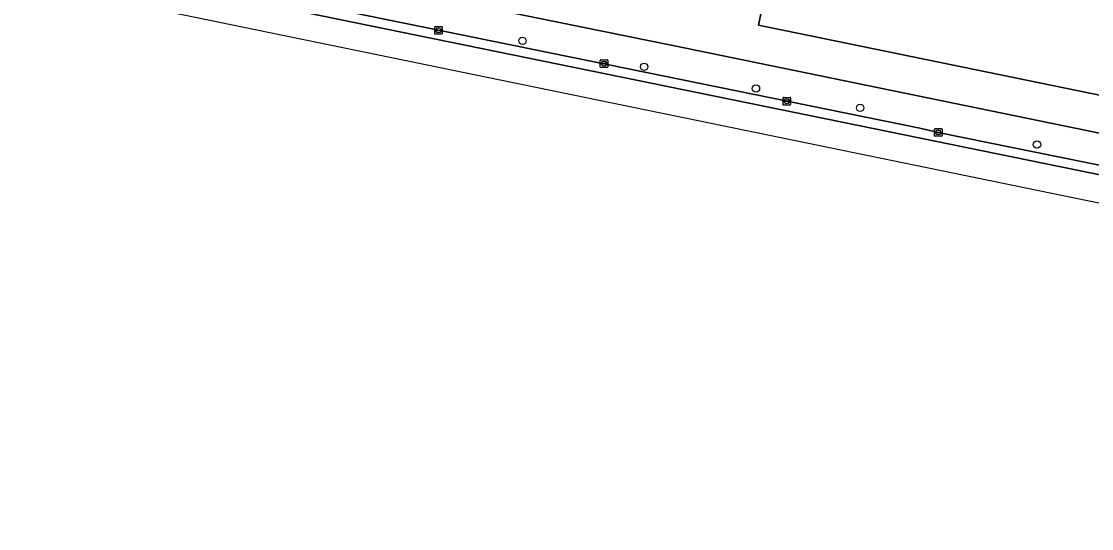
# Model space of a CAD drawing. Extents: x 158086 to 159499, y 382904 to 383981.
# Drawn here: x 158796.6 to 158938.1, y 382922.2 to 382989.3 of the extents above; entities that cross this region are included whole.
import ezdxf

# ---------------------------------------------------------------- set-up
doc = ezdxf.new("R2010")
doc.units = 0
for name, color, linetype in [('IMGEO_Boom', 7, 'Continuous'), ('IMGEO_Erf', 7, 'Continuous'), ('IMGEO_Kolk', 7, 'Continuous'), ('IMGEO_Pand', 7, 'Continuous'), ('IMGEO_Rijbaan_lokaal_gesloten', 7, 'Continuous'), ('IMGEO_Voetpad_open', 7, 'Continuous')]:
    doc.layers.add(name, color=color, linetype=linetype)

msp = doc.modelspace()

# ---------------------------------------------------------------- linework, layer by layer
at = {"layer": 'IMGEO_Boom'}
for centre in [(158862.84, 382986.72), (158878.94, 382983.3), (158893.73, 382980.43), (158907.52, 382977.86), (158930.91, 382973.02)]:
    msp.add_circle(centre, 0.489, dxfattribs=at)
at = {"layer": 'IMGEO_Erf'}
for points in [[(158951.42, 382977.04), (158894.08, 382988.82), (158895.1, 382993.72), (158896.41, 383000), (158899.77, 383016.18), (158875.86, 383021.05), (158878.4, 383033.59), (158866.82, 383060.35), (158889.89, 383070.33), (158881.94, 383088.79), (158881.65, 383089.45), (158938.9, 383114.12)], [(158801.73, 383002.6), (158804.89, 383001.97), (158812.55, 383000.39), (158882.73, 382986.1), (158965.13, 382969.19), (158987.32, 382964.72), (159020.49, 382957.86), (159026.42, 382986.57), (159026.44, 382986.67), (159027.7, 382993.8), (159027.93, 382996.9), (159027.92, 382998.07), (159027.9, 383000), (159027.38, 383004.61)]]:
    msp.add_lwpolyline(points, dxfattribs=at)
at = {"layer": 'IMGEO_Kolk'}
for p, q in [((158851.24, 382987.69), (158851.24, 382988.54)), ((158851.31, 382988.61), (158852.17, 382988.61)), ((158852.24, 382988.54), (158852.24, 382987.69)), ((158852.17, 382987.61), (158851.31, 382987.61)), ((158851.5, 382988.11), (158851.5, 382988.12)), ((158851.54, 382988.16), (158851.94, 382988.16)), ((158851.93, 382988.07), (158851.54, 382988.07)), ((158851.75, 382987.83), (158851.72, 382987.83)), ((158851.73, 382988.39), (158851.75, 382988.39)), ((158851.98, 382988.12), (158851.98, 382988.11)), ((158873.14, 382983.29), (158873.14, 382984.14)), ((158873.21, 382984.22), (158874.07, 382984.22)), ((158874.07, 382983.22), (158873.21, 382983.22)), ((158873.4, 382983.71), (158873.4, 382983.72)), ((158873.44, 382983.76), (158873.84, 382983.76)), ((158873.84, 382983.67), (158873.44, 382983.67)), ((158873.65, 382983.44), (158873.62, 382983.44)), ((158873.63, 382984), (158873.65, 382984)), ((158873.88, 382983.72), (158873.88, 382983.71)), ((158874.14, 382984.14), (158874.14, 382983.29)), ((158897.31, 382978.31), (158897.31, 382979.16)), ((158897.38, 382979.24), (158898.23, 382979.24)), ((158897.57, 382978.73), (158897.57, 382978.74)), ((158897.61, 382978.78), (158898.01, 382978.78)), ((158898, 382978.69), (158897.61, 382978.69)), ((158897.8, 382979.02), (158897.82, 382979.02)), ((158898.05, 382978.74), (158898.05, 382978.73)), ((158898.31, 382979.16), (158898.31, 382978.31)), ((158898.23, 382978.24), (158897.38, 382978.24)), ((158897.82, 382978.46), (158897.79, 382978.46)), ((158917.35, 382974.19), (158917.35, 382975.05)), ((158917.42, 382975.12), (158918.28, 382975.12)), ((158917.61, 382974.61), (158917.61, 382974.63)), ((158917.65, 382974.66), (158918.05, 382974.66)), ((158918.05, 382974.58), (158917.65, 382974.58)), ((158917.84, 382974.9), (158917.86, 382974.9)), ((158917.86, 382974.34), (158917.84, 382974.34)), ((158918.09, 382974.63), (158918.09, 382974.61)), ((158918.35, 382975.05), (158918.35, 382974.19)), ((158918.28, 382974.12), (158917.42, 382974.12))]:
    msp.add_line(p, q, dxfattribs=at)
for points in [[(158851.24, 382987.69), (158851.24, 382988.54)], [(158851.31, 382988.61), (158852.17, 382988.61)], [(158852.24, 382988.54), (158852.24, 382987.69)], [(158852.17, 382987.61), (158851.31, 382987.61)], [(158873.14, 382983.29), (158873.14, 382984.14)], [(158873.21, 382984.22), (158874.07, 382984.22)], [(158874.07, 382983.22), (158873.21, 382983.22)], [(158874.14, 382984.14), (158874.14, 382983.29)], [(158897.31, 382978.31), (158897.31, 382979.16)], [(158897.38, 382979.24), (158898.23, 382979.24)], [(158898.31, 382979.16), (158898.31, 382978.31)], [(158898.23, 382978.24), (158897.38, 382978.24)], [(158917.35, 382974.19), (158917.35, 382975.05)], [(158917.42, 382975.12), (158918.28, 382975.12)], [(158918.35, 382975.05), (158918.35, 382974.19)], [(158918.28, 382974.12), (158917.42, 382974.12)]]:
    msp.add_lwpolyline(points, dxfattribs=at)
for centre, radius, start, end in [((158851.31, 382988.54), 0.0765, 91.552, 178.448), ((158851.31, 382988.54), 0.0765, 91.552, 178.448), ((158852.16, 382988.54), 0.0765, 1.552, 88.448), ((158852.16, 382988.54), 0.0765, 1.552, 88.448), ((158851.31, 382987.69), 0.0765, 181.552, 268.448), ((158851.31, 382987.69), 0.0765, 181.552, 268.448), ((158851.54, 382988.12), 0.0403, 85.8775, 175.7526), ((158851.53, 382988.11), 0.0366, 178.938, 274.7102), ((158851.94, 382988.11), 0.043, 264.8664, 352.4533), ((158851.94, 382988.12), 0.0386, 1.7309, 96.639), ((158852.16, 382987.69), 0.0765, 271.552, 358.448), ((158852.16, 382987.69), 0.0765, 271.552, 358.448), ((158873.22, 382984.14), 0.0765, 91.552, 178.448), ((158873.22, 382984.14), 0.0765, 91.552, 178.448), ((158873.22, 382983.29), 0.0765, 181.552, 268.448), ((158873.22, 382983.29), 0.0765, 181.552, 268.448), ((158873.44, 382983.72), 0.0403, 85.8775, 175.7526), ((158873.43, 382983.71), 0.0366, 178.938, 274.7102), ((158873.84, 382983.72), 0.0386, 1.7309, 96.639), ((158873.84, 382983.72), 0.043, 264.8664, 352.4533), ((158874.06, 382984.14), 0.0765, 1.552, 88.448), ((158874.06, 382984.14), 0.0765, 1.552, 88.448), ((158874.06, 382983.29), 0.0765, 271.552, 358.448), ((158874.06, 382983.29), 0.0765, 271.552, 358.448), ((158897.38, 382979.16), 0.0765, 91.552, 178.448), ((158897.38, 382979.16), 0.0765, 91.552, 178.448), ((158897.61, 382978.74), 0.0403, 85.8775, 175.7526), ((158897.6, 382978.73), 0.0366, 178.938, 274.7102), ((158898.01, 382978.74), 0.043, 264.8664, 352.4533), ((158898.01, 382978.74), 0.0386, 1.7309, 96.639), ((158898.23, 382979.16), 0.0765, 1.552, 88.448), ((158898.23, 382979.16), 0.0765, 1.552, 88.448), ((158897.38, 382978.31), 0.0765, 181.552, 268.448), ((158897.38, 382978.31), 0.0765, 181.552, 268.448), ((158898.23, 382978.31), 0.0765, 271.552, 358.448), ((158898.23, 382978.31), 0.0765, 271.552, 358.448), ((158917.43, 382975.04), 0.0765, 91.552, 178.448), ((158917.43, 382975.04), 0.0765, 91.552, 178.448), ((158917.65, 382974.62), 0.0403, 85.8775, 175.7526), ((158917.65, 382974.61), 0.0366, 178.938, 274.7102), ((158918.05, 382974.62), 0.0386, 1.7309, 96.639), ((158918.05, 382974.62), 0.043, 264.8664, 352.4533), ((158918.27, 382975.04), 0.0765, 1.552, 88.448), ((158918.27, 382975.04), 0.0765, 1.552, 88.448), ((158917.43, 382974.19), 0.0765, 181.552, 268.448), ((158917.43, 382974.19), 0.0765, 181.552, 268.448), ((158918.27, 382974.19), 0.0765, 271.552, 358.448), ((158918.27, 382974.19), 0.0765, 271.552, 358.448)]:
    msp.add_arc(centre, radius, start, end, dxfattribs=at)
for centre, major_axis, ratio, start_param, end_param in [((158851.73, 382988.11), (-0.387, 0.002), 0.722429, 4.712389, 7.853982), ((158851.75, 382988.11), (-0.39, 0.002), 0.717154, 1.570796, 4.712389), ((158873.63, 382983.72), (-0.387, 0.002), 0.722429, 4.712389, 7.853982), ((158873.65, 382983.72), (-0.39, 0.002), 0.717154, 1.570796, 4.712389), ((158897.79, 382978.74), (-0.387, 0.002), 0.722429, 4.712389, 7.853982), ((158897.82, 382978.74), (-0.39, 0.002), 0.717154, 1.570796, 4.712389), ((158917.84, 382974.62), (-0.387, 0.002), 0.722429, 4.712389, 7.853982), ((158917.86, 382974.62), (-0.39, 0.002), 0.717154, 1.570796, 4.712389)]:
    msp.add_ellipse(centre, major_axis=major_axis, ratio=ratio, start_param=start_param, end_param=end_param, dxfattribs=at)
at = {"layer": 'IMGEO_Pand'}
msp.add_lwpolyline([(158938.9, 383114.12), (158881.65, 383089.45), (158881.94, 383088.79), (158889.89, 383070.33), (158895.64, 383056.99), (158898.96, 383049.3), (158904.12, 383037.31), (158900.33, 383018.79), (158899.77, 383016.18), (158896.41, 383000), (158895.1, 382993.72), (158894.08, 382988.82), (158951.42, 382977.04)], dxfattribs=at)
at = {"layer": 'IMGEO_Rijbaan_lokaal_gesloten'}
for points in [[(159136.51, 382922.21), (159138.47, 382926.14), (159138.72, 382926.62), (159136.84, 382927.42), (159134.28, 382928.3), (159031.68, 382949.92), (159015.03, 382953.51), (158803.23, 382996.83), (158734.23, 383010.85), (158715.26, 383014.84), (158697.78, 383018.31), (158679.45, 383022.06), (158678.79, 383018.8), (158704.7, 383013.48), (159041.05, 382944.34), (159049.49, 382942.39), (159115.48, 382927.09), (159115.48, 382927.09), (159130.49, 382923.94), (159134.52, 382922.87), (159135.21, 382922.52)], [(158956.05, 382966.81), (158953.94, 382967.3), (158917.85, 382974.62), (158915.42, 382975.17), (158803.46, 382998.01), (158803.23, 382996.83), (159015.03, 382953.51), (159031.68, 382949.92), (159031.94, 382951.11), (159016.28, 382954.49), (159013.77, 382955.08), (159011.08, 382955.56), (158978.23, 382962.34)]]:
    msp.add_lwpolyline(points, close=True, dxfattribs=at)
at = {"layer": 'IMGEO_Voetpad_open'}
for points in [[(159021.72, 382958.55), (159020.49, 382957.86), (158987.32, 382964.72), (158965.13, 382969.19), (158882.73, 382986.1), (158812.55, 383000.39)], [(158803.46, 382998.01), (158915.42, 382975.17), (158917.85, 382974.62), (158953.94, 382967.3), (158956.05, 382966.81), (158978.23, 382962.34), (159011.08, 382955.56), (159013.77, 382955.08), (159016.28, 382954.49)]]:
    msp.add_lwpolyline(points, dxfattribs=at)

doc.saveas('drawing.dxf')
